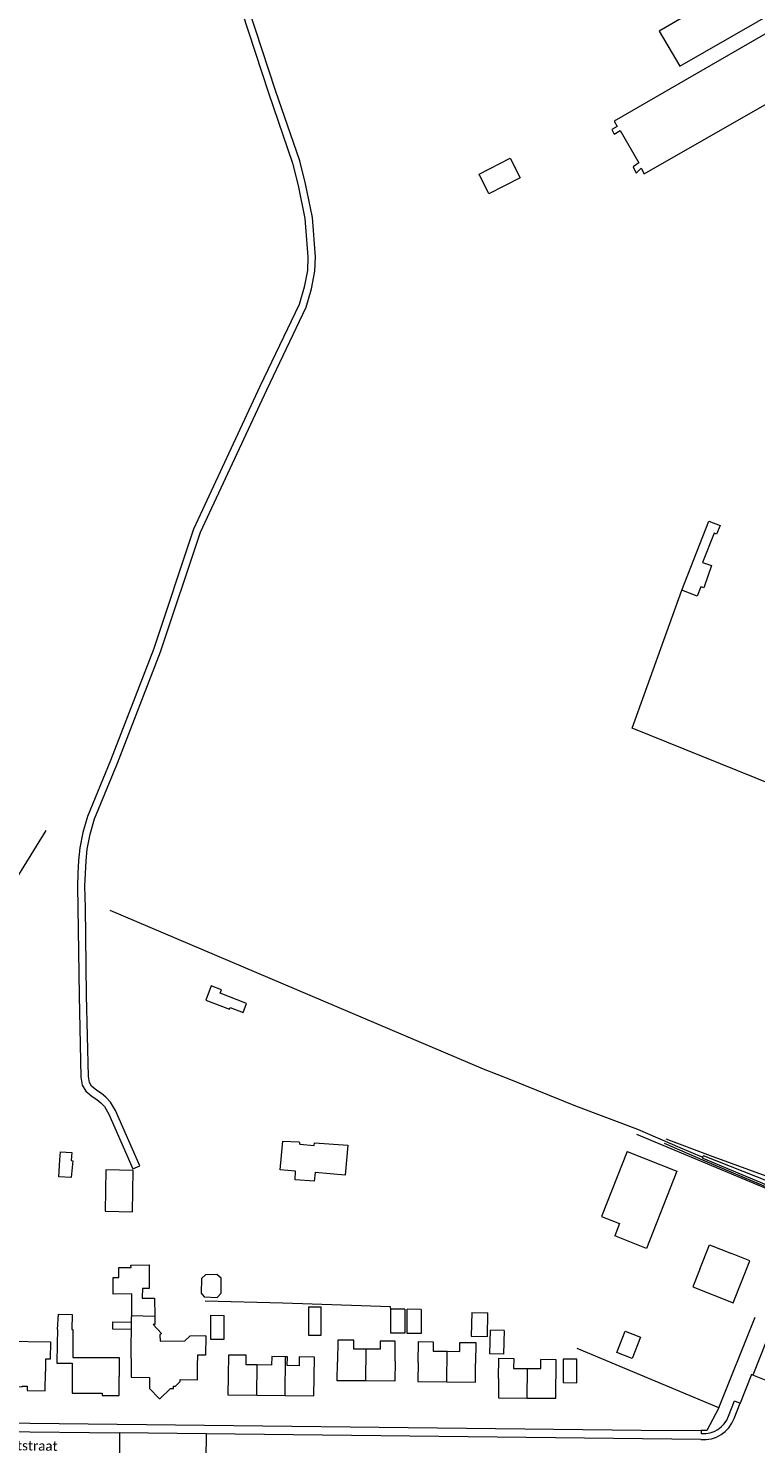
# Model space of a CAD drawing. Extents: x 177628 to 188968, y 384226 to 390673.
# Tile 281 of 393: x 183919 to 184108, y 387362 to 387731. Entities that reach past the tile are written whole.
import ezdxf

# ---------------------------------------------------------------- set-up
doc = ezdxf.new("R2010")
doc.units = 0
for name, color, linetype, lineweight in [('B01_D', 14, 'Continuous', 9), ('B01_F', 14, 'Continuous', 9), ('B01_T', 14, 'Continuous', 9), ('B02_D', 14, 'Continuous', 9), ('B02_F', 14, 'Continuous', 9), ('B02_T', 14, 'Continuous', 9), ('B07_D', 14, 'Continuous', 9), ('B11_S', 14, 'Continuous', 9), ('B14_F', 14, 'Continuous', 9), ('T02_F', 253, 'RASTER', 9), ('T03_F', 253, 'Continuous', 9), ('T04_F', 253, 'HAAG', 9), ('T07_F', 253, 'Continuous', 9), ('T09_F', 253, 'Continuous', 9), ('V00_T', 8, 'Continuous', 9), ('V06_F', 8, 'Continuous', 9), ('W01_F', 253, 'Continuous', 9), ('Z06', 7, 'Continuous', 9)]:
    doc.layers.add(name, color=color, linetype=linetype, lineweight=lineweight)
doc.styles.add('Legend', font='calibri.ttf')
doc.linetypes.add('HAAG', pattern='A,4,-1,[5,TOPOCAD.SHX,S=0.35,R=0,X=-0.35,Y=-0.35],-1', length=6)
doc.linetypes.add('RASTER', pattern='A,4,-1,[4,TOPOCAD.SHX,S=0.5,R=0,X=-0.5,Y=0],-1', length=6)

msp = doc.modelspace()

# ---------------------------------------------------------------- linework, layer by layer
at = {"layer": 'B01_D', "linetype": 'Continuous'}
for points in [[(183945.372, 387384.76), (183945.456, 387395.446)], [(183951.484, 387395.402), (183951.47, 387393.474), (183951.039, 387393.477)], [(183926.164, 387392.172), (183926.096, 387388.458)], [(183929.903, 387392.153), (183930.209, 387392.151), (183930.174, 387384.936), (183942.269, 387384.878), (183942.262, 387379.983)], [(183926.096, 387388.458), (183926.041, 387383.459), (183929.999, 387383.414), (183929.971, 387375.613), (183937.824, 387375.584), (183937.809, 387375.047), (183942.189, 387374.983), (183942.262, 387379.983)], [(183952.858, 387389.11), (183959.305, 387389.212)], [(184006.478, 387387.053), (184003.257, 387387.068), (184003.268, 387389.431), (183999.117, 387389.45), (183998.998, 387383.721)], [(184013.992, 387383.947), (184014.05, 387389.135), (184010.133, 387389.153), (184010.123, 387387.036), (184006.478, 387387.053)], [(184020.017, 387383.592), (184020.086, 387389.028), (184023.95, 387388.983), (184023.922, 387386.573), (184027.526, 387386.531)], [(184027.526, 387386.531), (184030.845, 387386.493), (184030.872, 387388.841), (184035.015, 387388.794), (184034.963, 387383.38)], [(183962.641, 387385.541), (183962.628, 387384.124)], [(183978.159, 387382.97), (183975.258, 387383.008), (183975.29, 387385.48), (183970.665, 387385.54), (183970.603, 387380.148)], [(183985.507, 387385.11), (183981.917, 387385.157), (183981.888, 387382.922), (183978.159, 387382.97)], [(183992.96, 387379.911), (183993.021, 387384.989), (183989.094, 387385.041), (183989.064, 387382.765), (183985.945, 387382.806), (183985.975, 387385.104), (183985.507, 387385.11)], [(184040.944, 387379.461), (184040.971, 387384.705), (184044.855, 387384.681), (184044.839, 387382.064), (184048.433, 387382.043)], [(184048.433, 387382.043), (184051.878, 387382.022), (184051.892, 387384.35)]]:
    msp.add_lwpolyline(points, dxfattribs=at)
at = {"layer": 'B01_F', "linetype": 'Continuous'}
for points in [[(183945.456, 387395.791), (183945.456, 387395.446)], [(183964.785, 387390.531), (183964.702, 387385.525), (183962.641, 387385.541)]]:
    msp.add_lwpolyline(points, dxfattribs=at)
at = {"layer": 'B01_T', "linetype": 'Continuous'}
for points in [[(184093.294, 387407.858), (184095.815, 387414.236), (184101.549, 387411.967)], [(184093.294, 387407.858), (184091.479, 387403.268), (184101.97, 387399.118), (184106.308, 387410.084), (184101.549, 387411.967)], [(183910.499, 387382.082), (183912.519, 387382.052), (183912.623, 387389.181), (183924.351, 387389.01), (183924.285, 387384.48), (183923.085, 387384.498), (183923.037, 387381.219)], [(183945.372, 387384.76), (183945.332, 387379.773), (183950.153, 387379.735), (183950.098, 387376.806), (183952.6, 387374.27), (183952.924, 387374.26), (183955.552, 387376.878), (183956.322, 387376.872), (183956.328, 387377.471), (183956.892, 387377.471), (183958.069, 387378.63), (183958.075, 387379.204), (183962.589, 387379.135), (183962.628, 387384.124)], [(184006.433, 387378.797), (183998.898, 387378.839), (183998.998, 387383.721)], [(184013.992, 387383.947), (184013.934, 387378.756), (184006.433, 387378.797)], [(184020.017, 387383.592), (184019.959, 387378.653), (184027.432, 387378.565)], [(184048.387, 387374.325), (184055.86, 387374.28), (184055.92, 387384.326), (184051.892, 387384.35)], [(183910.499, 387382.082), (183910.43, 387377.403), (183916.958, 387377.307), (183916.962, 387377.477), (183918.292, 387377.458), (183918.275, 387376.288), (183922.964, 387376.219), (183923.037, 387381.219)], [(183970.603, 387380.148), (183970.539, 387375.204), (183978.058, 387375.107)], [(183985.376, 387375.012), (183992.895, 387374.915), (183992.96, 387379.911)], [(184027.432, 387378.565), (184034.905, 387378.476), (184034.963, 387383.38)], [(184040.944, 387379.461), (184040.914, 387374.369), (184048.387, 387374.325)], [(183978.058, 387375.107), (183985.376, 387375.012)]]:
    msp.add_lwpolyline(points, dxfattribs=at)
at = {"layer": 'B02_D', "linetype": 'Continuous'}
msp.add_lwpolyline([(183945.46, 387401.445), (183940.689, 387401.388), (183940.638, 387405.733), (183942.138, 387405.751), (183942.109, 387408.284), (183945.309, 387408.32), (183945.302, 387408.935), (183950.001, 387408.988), (183950.072, 387402.875), (183948.309, 387402.855)], dxfattribs=at)
at = {"layer": 'B02_F', "linetype": 'Continuous'}
for points in [[(184074.361, 387438.52), (184087.341, 387433.425), (184079.428, 387413.268), (184071.131, 387416.525)], [(183945.46, 387400.724), (183945.456, 387395.791)], [(183945.46, 387401.445), (183945.46, 387400.724)], [(183966.02, 387395.882), (183965.986, 387389.715), (183969.531, 387389.692), (183969.565, 387395.859)], [(183991.49, 387398.071), (183991.489, 387390.754), (183994.805, 387390.753), (183994.806, 387398.07)], [(184016.56, 387397.499), (184016.532, 387391.237), (184012.889, 387391.252), (184012.917, 387397.514)], [(184020.807, 387397.427), (184020.779, 387391.133), (184017.125, 387391.148), (184017.153, 387397.442)], [(184033.946, 387396.624), (184033.819, 387390.448), (184038.026, 387390.361), (184038.153, 387396.537)], [(184042.397, 387391.92), (184042.211, 387385.752), (184038.681, 387385.858), (184038.867, 387392.026)]]:
    msp.add_lwpolyline(points, dxfattribs=at)
at = {"layer": 'B02_T', "linetype": 'Continuous'}
msp.add_lwpolyline([(184061.291, 387384.448), (184057.731, 387384.469), (184057.695, 387378.369), (184061.255, 387378.348), (184061.291, 387384.448)], dxfattribs=at)
at = {"layer": 'B07_D', "linetype": 'Continuous'}
for points in [[(183945.456, 387395.791), (183951.482, 387395.682)], [(183985.376, 387375.012), (183985.507, 387385.11)], [(184006.433, 387378.797), (184006.478, 387387.053)], [(184027.432, 387378.565), (184027.526, 387386.531)], [(183978.058, 387375.107), (183978.159, 387382.97)], [(184048.387, 387374.325), (184048.433, 387382.043)]]:
    msp.add_lwpolyline(points, dxfattribs=at)
at = {"layer": 'B11_S', "linetype": 'Continuous'}
for points in [[(183926.164, 387392.172), (183926.413, 387396.195), (183929.986, 387396.053), (183929.903, 387392.153)], [(183951.482, 387395.682), (183951.484, 387395.402)], [(183951.039, 387393.477), (183953.215, 387391.167), (183952.795, 387390.791), (183952.858, 387389.11)], [(183964.785, 387390.531), (183960.589, 387390.495), (183959.305, 387389.212)]]:
    msp.add_lwpolyline(points, dxfattribs=at)
at = {"layer": 'B14_F', "linetype": 'Continuous'}
for points in [[(184131.137, 387758.18), (184082.693, 387730.003), (184088.101, 387720.884), (184134.784, 387747.8)], [(184136.631, 387744.609), (184070.989, 387706.597), (184071.805, 387705.228), (184070.381, 387704.439), (184070.972, 387703.189), (184072.548, 387704.192), (184077.422, 387695.721), (184075.961, 387694.708), (184076.679, 387693.071), (184078.002, 387694.357), (184078.759, 387692.862), (184164.054, 387741.734)], [(184043.982, 387696.926), (184046.564, 387691.819), (184038.43, 387687.718), (184035.848, 387692.825), (184043.982, 387696.926)], [(184088.597, 387584.573), (184095.647, 387602.545)], [(184095.647, 387602.545), (184098.552, 387601.405), (184097.656, 387599.121), (184097.012, 387599.374), (184094.02, 387591.747)], [(184094.02, 387591.747), (184096.303, 387591.001), (184094.286, 387585.149), (184093.545, 387585.439)], [(184093.545, 387585.439), (184092.591, 387583.006), (184088.597, 387584.573)], [(183974.475, 387474.649), (183975.387, 387477.024), (183968.527, 387479.659), (183968.872, 387480.558), (183966.185, 387481.59), (183964.77, 387477.907), (183970.964, 387475.529), (183971.118, 387475.93), (183974.475, 387474.649)], [(184001.672, 387440.135), (184000.998, 387432.339), (183993.196, 387433.079), (183992.96, 387430.781), (183988.042, 387431.158), (183988.103, 387433.422), (183984.12, 387433.765), (183984.823, 387441.206), (183989.074, 387441.012), (183989.191, 387440.373), (183992.983, 387440.084), (183993.04, 387440.73), (184001.672, 387440.135)], [(183929.742, 387431.695), (183926.519, 387431.942), (183926.783, 387436.352), (183926.951, 387438.458), (183929.919, 387438.28), (183929.737, 387436.147), (183930.145, 387436.058), (183929.742, 387431.695)], [(184074.361, 387438.52), (184067.724, 387421.613), (184072.407, 387419.775), (184071.131, 387416.525)], [(183938.554, 387422.955), (183945.655, 387422.801), (183945.887, 387433.555), (183938.786, 387433.709), (183938.554, 387422.955)], [(183968.748, 387405.515), (183967.618, 387406.505), (183964.716, 387406.384), (183963.629, 387405.498), (183963.521, 387401.62), (183964.358, 387400.655), (183967.679, 387400.555), (183968.755, 387401.648), (183968.748, 387405.515)], [(183948.309, 387402.855), (183948.247, 387400.613)], [(183948.247, 387400.613), (183948.24, 387400.346), (183951.445, 387400.323), (183951.482, 387395.682)], [(183966.02, 387395.882), (183969.565, 387395.859)], [(183991.49, 387398.071), (183994.806, 387398.07)], [(184016.56, 387397.499), (184012.917, 387397.514)], [(184020.807, 387397.427), (184017.153, 387397.442)], [(184033.946, 387396.624), (184038.153, 387396.537)], [(183945.349, 387392.2), (183940.593, 387392.235), (183940.598, 387394.163), (183945.334, 387394.121), (183945.349, 387392.2)], [(184042.397, 387391.92), (184038.867, 387392.026)], [(184071.649, 387386.18), (184073.819, 387391.759), (184077.816, 387390.204), (184075.646, 387384.625), (184071.649, 387386.18)]]:
    msp.add_lwpolyline(points, dxfattribs=at)
at = {"layer": 'T02_F', "linetype": 'RASTER'}
for points in [[(184153.212, 387517.316), (184075.712, 387548.619), (184088.597, 387584.573)], [(183871.001, 387490.589), (183884.197, 387458.857), (183923.239, 387522.011)], [(184098.234, 387371.808), (184095.141, 387365.871), (184093.633, 387365.892)]]:
    msp.add_lwpolyline(points, dxfattribs=at)
at = {"layer": 'T03_F', "linetype": 'Continuous'}
for points in [[(184037.027, 387459.916), (183939.864, 387501.21)], [(184115.19, 387412.42), (184120.073, 387424.847), (184076.873, 387442.958)], [(184012.917, 387397.514), (184012.775, 387398.073), (183984.797, 387399.066), (183964.557, 387399.585)], [(184098.234, 387371.808), (184061.33, 387387.254)]]:
    msp.add_lwpolyline(points, dxfattribs=at)
at = {"layer": 'T04_F', "linetype": 'HAAG'}
msp.add_lwpolyline([(184098.234, 387371.808), (184107.682, 387395.422)], dxfattribs=at)
at = {"layer": 'T07_F', "linetype": 'Continuous'}
msp.add_lwpolyline([(184093.86, 387437.054), (184088.197, 387439.452), (184077.172, 387444.257), (184061.018, 387450.298), (184044.11, 387457.175), (184037.027, 387459.916)], dxfattribs=at)
at = {"layer": 'T09_F', "linetype": 'Continuous'}
msp.add_lwpolyline([(184084.041, 387440.703), (184094.56, 387436.063), (184120.577, 387425.019), (184121.492, 387424.934), (184122.057, 387425.39), (184122.549, 387426.199), (184122.44, 387426.559), (184121.915, 387426.896), (184111.478, 387431.742), (184096.055, 387437.365), (184084.536, 387441.698)], dxfattribs=at)
at = {"layer": 'V00_T', "linetype": 'Continuous'}
for points in [[(184117.673, 387406.981), (184107.031, 387380.35)], [(184107.031, 387380.35), (184106.757, 387380.458), (184103.77, 387372.989)], [(184110.942, 387378.784), (184107.031, 387380.35)], [(184100.745, 387369.679), (184102.333, 387373.632), (184103.77, 387372.989)], [(184102.201, 387369.066), (184103.77, 387372.989)], [(183888.068, 387367.339), (183899.92, 387367.83), (183911.42, 387367.92), (184077.997, 387366.003), (184093.633, 387365.892)], [(183911.116, 387365.62), (183942.351, 387365.259)], [(183942.351, 387365.259), (183942.275, 387358.668)], [(183964.836, 387365.002), (183942.351, 387365.259)], [(184093.633, 387365.892), (184093.662, 387365.091)], [(183964.836, 387365.002), (183964.763, 387358.399)], [(184093.56, 387363.531), (183964.836, 387365.002)]]:
    msp.add_lwpolyline(points, dxfattribs=at)
for centre, radius, start, end in [((184094.287, 387371.909), 8.41, 265.04304, 340.24022), ((184094.228, 387371.978), 6.91, 265.2976, 340.56855)]:
    msp.add_arc(centre, radius, start, end, dxfattribs=at)
at = {"layer": 'V06_F', "linetype": 'Continuous'}
for points in [[(183933.645, 387514.096), (183933.943, 387517.206), (183934.681, 387521.061), (183935.822, 387525.053), (183941.767, 387539.548), (183953.013, 387568.489), (183963.397, 387599.671), (183980.62, 387636.677), (183990.903, 387658.209), (183992.277, 387662.935), (183993.141, 387667.547), (183993.311, 387671.282), (183992.491, 387681.504), (183990.69, 387690.294), (183989.19, 387696.238), (183982.936, 387714.596), (183969.114, 387756.729), (183964.02, 387771.29), (183963.757, 387772.84), (183963.773, 387773.864), (183964.064, 387775.126), (183965.127, 387776.788)], [(183967.25, 387756.097), (183981.069, 387713.972), (183987.301, 387695.679), (183988.771, 387689.855), (183990.539, 387681.227), (183991.339, 387671.248), (183991.181, 387667.774), (183990.36, 387663.392), (183989.058, 387658.912), (183978.84, 387637.516), (183961.565, 387600.399), (183951.161, 387569.157), (183939.939, 387540.278), (183933.96, 387525.699), (183932.765, 387521.517), (183931.993, 387517.485), (183931.683, 387514.248), (183931.488, 387510.966), (183931.355, 387507.518), (183931.466, 387501.915), (183931.797, 387479.12), (183932.264, 387457.827), (183932.61, 387455.781), (183933.546, 387454.174), (183935.236, 387452.818), (183936.459, 387452.003), (183937.434, 387451.185), (183938.4, 387450.184), (183939.518, 387448.244), (183945.816, 387433.997), (183947.625, 387434.773), (183941.275, 387449.137), (183939.985, 387451.376), (183938.779, 387452.626), (183937.641, 387453.581), (183936.4, 387454.408), (183935.063, 387455.481), (183934.491, 387456.463), (183934.228, 387458.014), (183933.765, 387479.156), (183933.434, 387501.949), (183933.324, 387507.5), (183933.454, 387510.87), (183933.645, 387514.096)]]:
    msp.add_lwpolyline(points, dxfattribs=at)
at = {"layer": 'W01_F', "linetype": 'Continuous'}
msp.add_lwpolyline([(184093.86, 387437.054), (184094.041, 387436.772), (184101.534, 387433.681), (184120.764, 387425.539), (184121.122, 387425.555), (184121.469, 387425.779), (184121.494, 387425.979), (184121.186, 387426.456), (184114.834, 387429.207), (184094.258, 387437.342), (184093.86, 387437.054)], dxfattribs=at)

# ---------------------------------------------------------------- texts
at = {"layer": 'Z06', "linetype": 'Continuous', "style": 'Legend'}
msp.add_text('Trimpertstraat', height=2.5, rotation=359.19791, dxfattribs=at).set_placement((183903.05, 387360.941))

doc.saveas('drawing.dxf')
